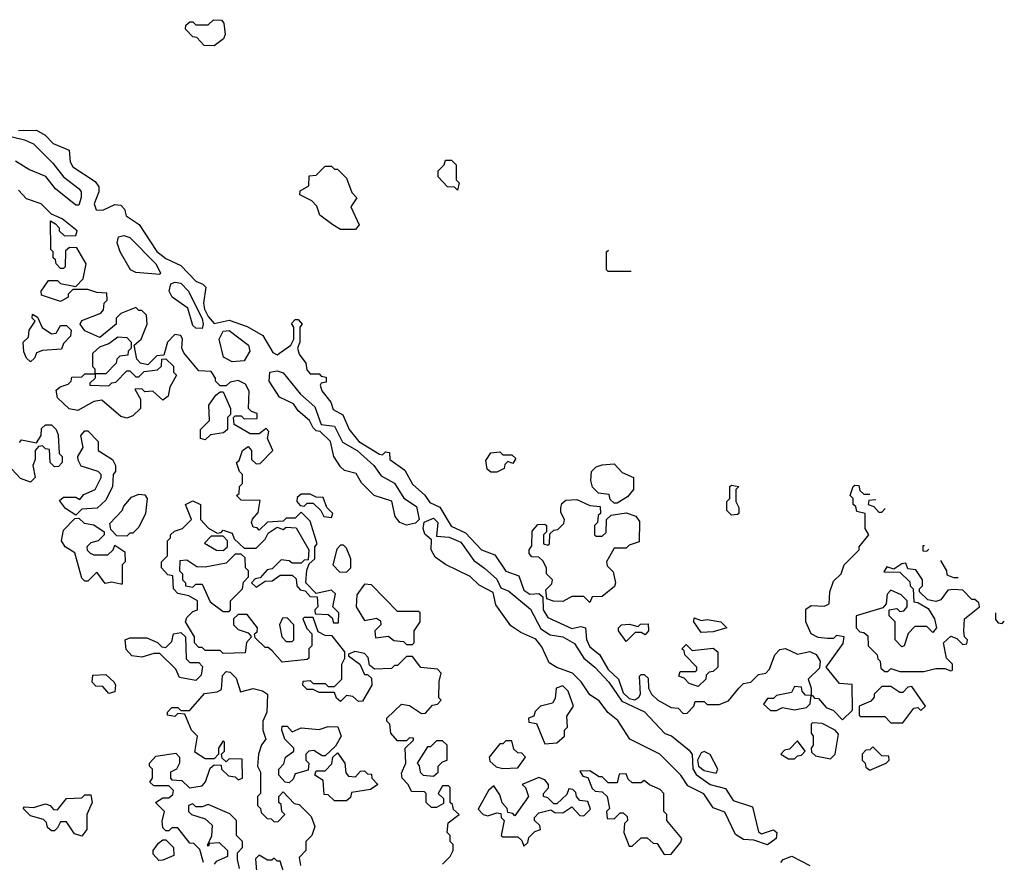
# Model space of a CAD drawing. Extents: x 2737310 to 2869991, y 870230 to 1012730.
# Tile 409 of 479: x 2740449 to 2743722, y 1007356 to 1010157. Entities that reach past the tile are written whole.
import ezdxf

# ---------------------------------------------------------------- set-up
doc = ezdxf.new("R2010")
doc.units = 0

msp = doc.modelspace()

# ---------------------------------------------------------------- linework, layer by layer
at = {"layer": '0CON02XD'}
for points in [[(2741095, 1010070), (2741061.7, 1010071.7), (2741038.3, 1010098.3), (2741025, 1010100), (2741000, 1010125), (2741001.7, 1010138.3), (2741015, 1010150), (2741025, 1010150), (2741035, 1010140), (2741075, 1010140), (2741093, 1010157), (2741120, 1010155), (2741127.5, 1010145), (2741131.7, 1010108.3), (2741126.4, 1010093.6), (2741095, 1010070)], [(2740445, 1009788.1), (2740505, 1009790), (2740533.3, 1009773.3), (2740560, 1009745), (2740613, 1009723), (2740616.7, 1009685), (2740625, 1009667.5), (2740699.3, 1009619.3), (2740711.7, 1009601.7), (2740712.5, 1009585), (2740696.2, 1009545), (2740703.3, 1009525), (2740725, 1009524.3), (2740765, 1009542.5), (2740785, 1009540), (2740797, 1009527), (2740802.5, 1009505), (2740846.4, 1009476.4), (2740905, 1009386.7), (2740935, 1009363.3), (2740985, 1009340), (2741035, 1009287.5), (2741058.3, 1009278.3), (2741067.5, 1009267.5), (2741060, 1009215), (2741063.5, 1009195), (2741075, 1009170), (2741095, 1009147.5), (2741145, 1009158), (2741205, 1009136.7), (2741256.7, 1009106.7), (2741290.7, 1009050.7), (2741305, 1009043.3), (2741350, 1009075), (2741360, 1009095), (2741360, 1009135), (2741353, 1009147), (2741365, 1009160), (2741375, 1009160), (2741387.5, 1009145), (2741380, 1009135), (2741380, 1009085), (2741372.5, 1009065), (2741377.5, 1009045), (2741400, 1009015), (2741403, 1008993), (2741415, 1008980), (2741445, 1008980), (2741451.7, 1008971.7), (2741468.3, 1008968.3), (2741468.3, 1008951.7), (2741451.7, 1008948.3), (2741448.3, 1008941.7), (2741453.6, 1008923.6), (2741483.3, 1008885), (2741490.7, 1008860.7), (2741523.3, 1008843.3), (2741543.8, 1008795), (2741576.7, 1008755), (2741645, 1008712.5), (2741655, 1008710), (2741665, 1008720), (2741678.3, 1008718.3), (2741680, 1008695), (2741729.3, 1008659.3), (2741755, 1008612.5), (2741796.2, 1008576.2), (2741812.3, 1008552.3), (2741845.9, 1008535.9), (2741883.1, 1008473.1), (2741930.8, 1008450.8), (2741984.2, 1008394.2), (2742028.3, 1008378.3), (2742065, 1008323.3), (2742108.3, 1008308.3), (2742125, 1008260), (2742145, 1008247.5), (2742175, 1008250), (2742188.3, 1008238.3), (2742188.8, 1008195), (2742205, 1008170), (2742285, 1008133.3), (2742315, 1008140), (2742330, 1008135), (2742333.3, 1008096.7), (2742345, 1008072.5), (2742376.4, 1008046.4), (2742405, 1007996.7), (2742440, 1007965), (2742455, 1007918.8), (2742475, 1007900), (2742493.6, 1007896.4), (2742507.5, 1007905), (2742512.5, 1007915), (2742510, 1007975), (2742515, 1007980), (2742525, 1007980), (2742538.3, 1007968.3), (2742540, 1007935), (2742550, 1007915), (2742570, 1007895), (2742615, 1007870), (2742638.3, 1007868.3), (2742655, 1007850), (2742668.3, 1007851.7), (2742690, 1007875), (2742695, 1007890), (2742725, 1007890), (2742735, 1007880), (2742775, 1007880), (2742805, 1007892.5), (2742840, 1007935), (2742855, 1007950), (2742880, 1007955), (2742905, 1007980), (2742930, 1007985), (2742941.7, 1007998.3), (2742960, 1008045), (2742976.4, 1008063.6), (2742995, 1008066.7), (2743035, 1008047.5), (2743076.4, 1008056.4), (2743096.4, 1008046.4), (2743110, 1008025), (2743108.3, 1008001.7), (2743070, 1007965), (2743080, 1007935), (2743080, 1007910), (2743061.7, 1007911.7), (2743050, 1007925), (2743048.3, 1007938.3), (2743025, 1007940), (2743015, 1007920), (2742965, 1007910), (2742955, 1007900), (2742935, 1007900), (2742921.7, 1007881.7), (2742945, 1007860), (2742965, 1007860), (2742985, 1007870), (2743025, 1007862.5), (2743065, 1007870), (2743077, 1007883), (2743080, 1007910), (2743085, 1007910), (2743091.7, 1007901.7), (2743105, 1007900), (2743130.7, 1007870.7), (2743155, 1007860), (2743185, 1007830), (2743218.3, 1007861.7), (2743217, 1007947), (2743175, 1007950), (2743130, 1008005), (2743187, 1008083), (2743190, 1008105), (2743165, 1008110), (2743155, 1008100), (2743135, 1008100), (2743103.6, 1008103.6), (2743080, 1008115), (2743062.5, 1008155), (2743063, 1008197), (2743080.7, 1008209.3), (2743125, 1008207.5), (2743140, 1008215), (2743142.5, 1008255), (2743155, 1008290), (2743180, 1008315), (2743190, 1008345), (2743240, 1008395), (2743240, 1008405), (2743272.5, 1008445), (2743260, 1008465), (2743260, 1008515), (2743231.7, 1008521.7), (2743228.3, 1008538.3), (2743220, 1008545), (2743220, 1008565), (2743210, 1008575), (2743220, 1008605), (2743225, 1008610), (2743238.3, 1008608.3), (2743241.7, 1008591.7), (2743255, 1008580), (2743275.8, 1008580)], [(2740387, 1009777), (2740465, 1009758), (2740495, 1009743.8), (2740559.5, 1009679.5), (2740594.1, 1009634.1), (2740646.7, 1009595), (2740653.3, 1009585), (2740653.6, 1009566.4), (2740645, 1009540)], [(2740645, 1009540), (2740635, 1009540), (2740567.5, 1009595), (2740536.1, 1009636.1), (2740479.3, 1009659.3), (2740435, 1009686.7)], [(2741905, 1009590), (2741895, 1009600), (2741871.7, 1009601.7), (2741840, 1009635), (2741840, 1009655), (2741860, 1009675), (2741865, 1009690), (2741885, 1009690), (2741900, 1009675), (2741900, 1009625), (2741910, 1009615), (2741905, 1009590)], [(2741565, 1009460), (2741515, 1009460), (2741490, 1009475), (2741447, 1009507), (2741437, 1009537), (2741420, 1009555), (2741380, 1009575), (2741381.7, 1009588.3), (2741410, 1009605), (2741411.7, 1009638.3), (2741435, 1009640), (2741465, 1009670), (2741485, 1009670), (2741495, 1009660), (2741505, 1009660), (2741535, 1009630), (2741553, 1009583), (2741570, 1009565), (2741550, 1009535), (2741577.5, 1009475), (2741565, 1009460)], [(2741220, 1008855), (2741210, 1008865), (2741211.7, 1008921.7), (2741200, 1008945), (2741175, 1008957.5), (2741148.3, 1008951.7), (2741135, 1008940), (2741115, 1008940), (2741100, 1008955), (2741100, 1008965), (2741085, 1008987.5), (2741045, 1008990), (2740995, 1009050), (2740987.5, 1009065), (2740990, 1009095), (2740985, 1009107.5), (2740965, 1009110), (2740940, 1009085), (2740928.3, 1009041.7), (2740905, 1009040), (2740875, 1009010), (2740850, 1009015), (2740838.3, 1009028.3), (2740830, 1009075), (2740852.5, 1009095), (2740872.5, 1009145), (2740870, 1009175), (2740855, 1009190), (2740845, 1009190), (2740835, 1009200), (2740785, 1009180), (2740770, 1009165), (2740770, 1009145), (2740715, 1009100), (2740665, 1009122.5), (2740650, 1009145), (2740655, 1009157.5), (2740718.3, 1009181.7), (2740727, 1009193), (2740730, 1009215), (2740740, 1009225), (2740738.3, 1009248.3), (2740705, 1009250), (2740675, 1009260), (2740625, 1009260), (2740610, 1009245), (2740610, 1009235), (2740585, 1009220), (2740521.7, 1009241.7), (2740520, 1009255), (2740545, 1009290), (2740575, 1009290), (2740585, 1009280), (2740635, 1009270), (2740660, 1009295), (2740670, 1009345), (2740638.3, 1009398.3), (2740615, 1009400), (2740601.7, 1009388.3), (2740600, 1009335), (2740595, 1009330), (2740585, 1009330), (2740570, 1009345), (2740568.3, 1009358.3), (2740560, 1009365), (2740560, 1009385), (2740552.5, 1009392.5), (2740551.7, 1009488.3), (2740568.3, 1009478.3), (2740580, 1009465), (2740580, 1009455), (2740598.3, 1009438.3), (2740635, 1009440), (2740640, 1009455), (2740590, 1009495), (2740555, 1009510), (2740520, 1009545), (2740471.7, 1009561.7), (2740445, 1009590)], [(2740915, 1009310), (2740835, 1009316.7), (2740817.5, 1009325), (2740783.3, 1009385), (2740773.3, 1009415), (2740777.5, 1009435), (2740795, 1009440), (2740815, 1009433.3), (2740901.2, 1009345), (2740917.5, 1009315), (2740915, 1009310)], [(2742482.1, 1009320), (2742405, 1009320), (2742400, 1009325), (2742400, 1009385), (2742406, 1009391)], [(2741055, 1009130), (2741035, 1009131.2), (2741025, 1009140), (2741008.3, 1009198.3), (2740956.2, 1009235), (2740946.2, 1009255), (2740951.2, 1009278.8), (2740966.1, 1009283.9), (2740985, 1009281.2), (2741010, 1009255), (2741055, 1009162.5), (2741059.2, 1009145), (2741055, 1009130)], [(2740485, 1009020), (2740471.7, 1009031.7), (2740463, 1009053), (2740460, 1009085), (2740478.3, 1009101.7), (2740480, 1009125), (2740500, 1009155), (2740490, 1009165), (2740491.7, 1009178.3), (2740508.3, 1009168.3), (2740523.6, 1009133.6), (2740555, 1009112.5), (2740570, 1009115), (2740585, 1009140), (2740605, 1009140), (2740620, 1009125), (2740617.5, 1009105), (2740595, 1009080), (2740588.3, 1009061.7), (2740525, 1009057.5), (2740505, 1009050), (2740498.3, 1009031.7), (2740485, 1009020)], [(2741155, 1009020), (2741126.7, 1009035), (2741112, 1009095), (2741125, 1009122), (2741145, 1009124), (2741210, 1009075), (2741213.8, 1009055), (2741195, 1009023.3), (2741155, 1009020)], [(2740735, 1008980), (2740700, 1008980), (2740700, 1008995), (2740692.5, 1009002.5), (2740691.7, 1009048.3), (2740715, 1009070), (2740745, 1009080), (2740775, 1009102.5), (2740805, 1009100), (2740820, 1009085), (2740820, 1009065), (2740810, 1009055), (2740808.3, 1009041.7), (2740781.7, 1009038.3), (2740771.7, 1009028.3), (2740770, 1009015), (2740735, 1008980)], [(2740805, 1008832.5), (2740785, 1008837.5), (2740721.7, 1008891.7), (2740695, 1008887.5), (2740641.7, 1008858.3), (2740613, 1008863), (2740575, 1008900), (2740570, 1008925), (2740583, 1008937), (2740610, 1008945), (2740620, 1008955), (2740621.7, 1008968.3), (2740655, 1008970), (2740665, 1008980), (2740700, 1008980), (2740700, 1008965), (2740681.7, 1008948.3), (2740681.7, 1008941.7), (2740745, 1008940), (2740755, 1008950), (2740768.3, 1008951.7), (2740805, 1008990), (2740815, 1008990), (2740835, 1008970), (2740845, 1008970), (2740863, 1008987), (2740907, 1008993), (2740920, 1009005), (2740921.7, 1009028.3), (2740935, 1009030), (2740960, 1009005), (2740960, 1008985), (2740970, 1008975), (2740947.5, 1008935), (2740942.5, 1008905), (2740925, 1008892.5), (2740891.7, 1008921.7), (2740865, 1008920), (2740855, 1008930), (2740831.7, 1008928.3), (2740850, 1008895), (2740850, 1008865), (2740825, 1008840), (2740805, 1008832.5)], [(2741735, 1008476.7), (2741712.5, 1008485), (2741696.7, 1008505), (2741686.4, 1008556.4), (2741627.5, 1008575), (2741585, 1008617.5), (2741568, 1008648), (2741528.3, 1008658.3), (2741515, 1008670), (2741493.3, 1008705), (2741482.5, 1008755), (2741448.3, 1008788.3), (2741435, 1008790), (2741425, 1008800), (2741412.5, 1008825), (2741375, 1008856.7), (2741359.5, 1008879.5), (2741312.3, 1008902.3), (2741278.8, 1008955), (2741280, 1008985), (2741305, 1008990), (2741325, 1008982.5), (2741382, 1008912), (2741430.5, 1008870.5), (2741451.7, 1008811.7), (2741495, 1008806.2), (2741522, 1008752), (2741571.2, 1008725), (2741626.2, 1008675), (2741650.5, 1008640.5), (2741695, 1008616.7), (2741726.1, 1008566.1), (2741768.3, 1008538.3), (2741777.5, 1008495), (2741765, 1008483.3), (2741735, 1008476.7)], [(2741065, 1008760), (2741050, 1008765), (2741050, 1008795), (2741080, 1008825), (2741077.5, 1008875), (2741100.7, 1008909.3), (2741115, 1008920), (2741125, 1008920), (2741150, 1008865), (2741150, 1008845), (2741140, 1008835), (2741140, 1008795), (2741126.4, 1008783.6), (2741083, 1008777), (2741065, 1008760)], [(2741855, 1007350), (2741880, 1007375), (2741890, 1007395), (2741890, 1007415), (2741880, 1007425), (2741880, 1007445), (2741870, 1007455), (2741873, 1007487), (2741910, 1007515), (2741891.7, 1007531.7), (2741888.3, 1007548.3), (2741880, 1007555), (2741880, 1007605), (2741875, 1007610), (2741855, 1007610), (2741840, 1007585), (2741858.3, 1007568.3), (2741858.3, 1007551.7), (2741835, 1007537.5), (2741818.3, 1007538.3), (2741800, 1007555), (2741800, 1007585), (2741795, 1007590), (2741751.7, 1007591.7), (2741740, 1007615), (2741720, 1007635), (2741718.3, 1007651.7), (2741732.5, 1007685), (2741730, 1007735), (2741758.3, 1007761.7), (2741758.3, 1007768.3), (2741745, 1007770), (2741735, 1007760), (2741705, 1007760), (2741682.5, 1007785), (2741680, 1007815), (2741670, 1007825), (2741670, 1007835), (2741718.3, 1007881.7), (2741745, 1007877.5), (2741785, 1007850), (2741798.3, 1007851.7), (2741821.7, 1007878.3), (2741838.3, 1007881.7), (2741850, 1007895), (2741842.5, 1007902.5), (2741843.3, 1007956.7), (2741850, 1007985), (2741838.3, 1007998.3), (2741783, 1008003), (2741755, 1008040), (2741735, 1008040), (2741705, 1008010), (2741695, 1008010), (2741685, 1008000), (2741628.3, 1007998.3), (2741611.7, 1008011.7), (2741607, 1008037), (2741595, 1008050), (2741563, 1008057), (2741541.7, 1008048.3), (2741541.7, 1008041.7), (2741580, 1008015), (2741595, 1007980), (2741605, 1007980), (2741618.3, 1007968.3), (2741620, 1007945), (2741588.3, 1007891.7), (2741575, 1007890), (2741557, 1007907), (2741535, 1007910), (2741515, 1007890), (2741501.7, 1007901.7), (2741495, 1007920), (2741445, 1007920), (2741425, 1007930), (2741405, 1007930), (2741390, 1007945), (2741391.7, 1007958.3), (2741415, 1007960), (2741425, 1007950), (2741465, 1007950), (2741475, 1007940), (2741495, 1007940), (2741520, 1007965), (2741520, 1008015), (2741530, 1008035), (2741530, 1008055), (2741488.3, 1008108.3), (2741465, 1008110), (2741441.7, 1008121.7), (2741425, 1008170), (2741395, 1008170), (2741390, 1008165), (2741403, 1008133), (2741420, 1008115), (2741420, 1008075), (2741410, 1008065), (2741410, 1008035), (2741405, 1008030), (2741321.7, 1008021.7), (2741288.3, 1008058.3), (2741275, 1008070), (2741265, 1008070), (2741231.7, 1008101.7), (2741230, 1008115), (2741238.3, 1008121.7), (2741240, 1008135), (2741205, 1008180), (2741175, 1008180), (2741160, 1008165), (2741160, 1008145), (2741175, 1008130), (2741208.3, 1008118.3), (2741220, 1008105), (2741203, 1008087), (2741198.3, 1008051.7), (2741125, 1008050), (2741115, 1008060), (2741065, 1008060), (2741055, 1008070), (2741045, 1008070), (2741030, 1008085), (2741030, 1008105), (2741000, 1008155), (2741005, 1008170), (2741025, 1008190), (2741040, 1008195), (2741040, 1008225), (2741011.7, 1008241.7), (2740975, 1008250), (2740960, 1008265), (2740958.3, 1008308.3), (2740941.7, 1008311.7), (2740920, 1008335), (2740920, 1008355), (2740940, 1008375), (2740940, 1008425), (2740950, 1008435), (2740950, 1008445), (2740963.3, 1008456.7), (2740990, 1008465), (2741020, 1008495), (2741000, 1008545), (2741025, 1008557.5), (2741050, 1008545), (2741050, 1008495), (2741077, 1008467), (2741105, 1008450), (2741118.3, 1008451.7), (2741125, 1008460), (2741155, 1008450), (2741161.7, 1008431.7), (2741195, 1008400), (2741235, 1008400), (2741265, 1008430), (2741275, 1008450), (2741305, 1008470), (2741325, 1008462.5), (2741335, 1008470), (2741368.3, 1008468.3), (2741410, 1008395), (2741408.3, 1008361.7), (2741395, 1008360), (2741385, 1008350), (2741355, 1008350), (2741345, 1008357.5), (2741318.3, 1008361.7), (2741288.3, 1008331.7), (2741271.7, 1008328.3), (2741248.3, 1008301.7), (2741231.7, 1008298.3), (2741220, 1008285), (2741235, 1008270), (2741265, 1008290), (2741288.3, 1008291.7), (2741315, 1008310), (2741355, 1008310), (2741368.3, 1008298.3), (2741370, 1008275), (2741381.7, 1008261.7), (2741398.3, 1008258.3), (2741415, 1008240), (2741438.3, 1008238.3), (2741440, 1008205), (2741430, 1008195), (2741431.7, 1008181.7), (2741475, 1008180), (2741488.3, 1008168.3), (2741491.7, 1008151.7), (2741508.3, 1008151.7), (2741510, 1008185), (2741490, 1008205), (2741498.3, 1008248.3), (2741485, 1008260), (2741435, 1008250), (2741400, 1008285), (2741403, 1008327), (2741411.7, 1008348.3), (2741430, 1008365), (2741430, 1008405), (2741437.5, 1008415), (2741415, 1008490), (2741385, 1008520), (2741365, 1008500), (2741335, 1008500), (2741325, 1008490), (2741273, 1008487), (2741245, 1008460), (2741238.3, 1008468.3), (2741225, 1008470), (2741220, 1008485), (2741223, 1008497), (2741241.7, 1008518.3), (2741248.3, 1008558.3), (2741185, 1008560), (2741170, 1008575), (2741178.3, 1008581.7), (2741180, 1008605), (2741190, 1008615), (2741190, 1008645), (2741180, 1008655), (2741170, 1008685), (2741178.3, 1008691.7), (2741190, 1008725), (2741208.3, 1008738.3), (2741220, 1008725), (2741220, 1008695), (2741235, 1008680), (2741248.3, 1008681.7), (2741290, 1008725), (2741272.5, 1008765), (2741277.5, 1008787.5), (2741268.3, 1008798.3), (2741245, 1008780), (2741215, 1008780), (2741161.7, 1008811.7), (2741160, 1008835), (2741165, 1008840), (2741185, 1008840), (2741195, 1008830), (2741238.3, 1008831.7), (2741238.3, 1008848.3), (2741220, 1008855)], [(2740448.3, 1008751.7), (2740455, 1008760), (2740505, 1008750), (2740520, 1008775), (2740521.7, 1008798.3), (2740535, 1008810), (2740555, 1008810), (2740570, 1008795), (2740577, 1008777), (2740580, 1008715), (2740590, 1008705), (2740590, 1008685), (2740578.3, 1008671.7), (2740565, 1008670), (2740550, 1008685), (2740548.3, 1008728.3), (2740535, 1008730), (2740525, 1008740), (2740511.7, 1008738.3), (2740500, 1008725), (2740500, 1008695), (2740492.5, 1008675), (2740500, 1008635), (2740485, 1008620)], [(2740635, 1008510), (2740601.7, 1008531.7), (2740581.7, 1008558.3), (2740595, 1008570), (2740635, 1008570), (2740648.3, 1008561.7), (2740661.7, 1008578.3), (2740700, 1008595), (2740720, 1008635), (2740720, 1008645), (2740710, 1008655), (2740653.3, 1008673.3), (2740643, 1008693), (2740642.5, 1008705), (2740660, 1008735), (2740652.5, 1008775), (2740665, 1008790), (2740675, 1008790), (2740710, 1008755), (2740710, 1008725), (2740757.5, 1008695), (2740767.5, 1008675), (2740767.5, 1008655), (2740760, 1008645), (2740757.5, 1008605), (2740735, 1008560), (2740707, 1008533), (2740655, 1008530), (2740635, 1008510)], [(2742035, 1008652.5), (2742015, 1008652.5), (2742003, 1008663), (2741998.3, 1008691.7), (2742015, 1008717.5), (2742045, 1008720), (2742055, 1008710), (2742085, 1008710), (2742098.3, 1008698.3), (2742088.3, 1008681.7), (2742071.7, 1008688.3), (2742061.7, 1008678.3), (2742060, 1008665), (2742035, 1008652.5)], [(2740485, 1008620), (2740451.7, 1008631.7), (2740408.3, 1008678.3)], [(2742435, 1008550), (2742425, 1008550), (2742411.7, 1008561.7), (2742408.3, 1008578.3), (2742373, 1008583), (2742353, 1008603), (2742347.5, 1008625), (2742350, 1008655), (2742365, 1008670), (2742385, 1008677.5), (2742425, 1008680), (2742451.7, 1008651.7), (2742490, 1008635), (2742490, 1008595), (2742469.3, 1008570.7), (2742435, 1008550)], [(2742815, 1008510), (2742800, 1008525), (2742800, 1008555), (2742810, 1008565), (2742810, 1008605), (2742815, 1008610), (2742840, 1008605), (2742830, 1008595), (2742830, 1008555), (2742840, 1008535), (2742840, 1008515), (2742835, 1008512.5), (2742815, 1008510)], [(2740805, 1008440), (2740771.7, 1008441.7), (2740751.7, 1008461.7), (2740748.3, 1008481.7), (2740790, 1008525), (2740795, 1008540), (2740820.7, 1008569.3), (2740845, 1008580), (2740865, 1008577.5), (2740872.5, 1008565), (2740867.5, 1008515), (2740845, 1008470), (2740825, 1008450), (2740815, 1008450), (2740805, 1008440)], [(2741485, 1008502.5), (2741490, 1008515), (2741470, 1008535), (2741458.3, 1008568.3), (2741435, 1008570), (2741415, 1008580), (2741385, 1008580), (2741371.7, 1008568.3), (2741370, 1008555), (2741381.7, 1008541.7), (2741395, 1008540), (2741405, 1008550), (2741425, 1008550), (2741450, 1008525), (2741460, 1008505), (2741485, 1008502.5)], [(2742345, 1008220), (2742325, 1008240), (2742285, 1008240), (2742255, 1008222.5), (2742223.6, 1008223.6), (2742201.7, 1008231.7), (2742198.3, 1008261.7), (2742218.3, 1008281.7), (2742220, 1008295), (2742200, 1008315), (2742200, 1008335), (2742188.3, 1008358.3), (2742175, 1008370), (2742151.7, 1008371.7), (2742142.5, 1008382.5), (2742142.5, 1008395), (2742151.7, 1008408.3), (2742153, 1008457), (2742171.7, 1008478.3), (2742195, 1008480), (2742200, 1008475), (2742200, 1008455), (2742190, 1008445), (2742190, 1008415), (2742205, 1008410), (2742210, 1008415), (2742211.7, 1008448.3), (2742225, 1008460), (2742238.3, 1008461.7), (2742258.3, 1008481.7), (2742260, 1008495), (2742248.3, 1008518.3), (2742247.5, 1008535), (2742251.7, 1008548.3), (2742265, 1008560), (2742301.7, 1008561.7), (2742345, 1008542.5), (2742378.3, 1008538.3), (2742380, 1008515), (2742371.7, 1008508.3), (2742370, 1008485), (2742360, 1008475), (2742360, 1008445), (2742365, 1008440), (2742385, 1008440), (2742398.3, 1008451.7), (2742400, 1008495), (2742415, 1008510), (2742465, 1008517.5), (2742497, 1008507), (2742509.3, 1008489.3), (2742508.3, 1008421.7), (2742475, 1008410), (2742465, 1008400), (2742425, 1008400), (2742400, 1008355), (2742401.7, 1008341.7), (2742421.7, 1008321.7), (2742430, 1008285), (2742427, 1008273), (2742385, 1008240), (2742351.7, 1008238.3), (2742345, 1008220)], [(2743295.5, 1008561.3), (2743271.7, 1008558.3), (2743270, 1008545), (2743288.3, 1008538.3), (2743305, 1008520), (2743315, 1008520), (2743326.8, 1008531.8)], [(2740790, 1008280), (2740785, 1008280), (2740755, 1008287.5), (2740733, 1008283), (2740705, 1008320), (2740675, 1008290), (2740665, 1008290), (2740655, 1008300), (2740632.5, 1008385), (2740600, 1008405), (2740587.5, 1008425), (2740595, 1008460), (2740631.7, 1008498.3), (2740645, 1008500), (2740663, 1008483), (2740695, 1008477.5), (2740730, 1008455), (2740730, 1008445), (2740710, 1008425), (2740685, 1008417.5), (2740672.5, 1008405), (2740673, 1008393), (2740683, 1008383), (2740695, 1008377.5), (2740741.7, 1008378.3), (2740760, 1008395), (2740765, 1008410), (2740798.3, 1008388.3), (2740800, 1008355), (2740790, 1008345), (2740790, 1008280)], [(2742935, 1007413.8), (2742889.3, 1007429.3), (2742855, 1007431.2), (2742828.3, 1007448.3), (2742793, 1007523), (2742755, 1007536.7), (2742723, 1007583), (2742670.5, 1007610.5), (2742646.7, 1007645), (2742577.5, 1007715), (2742477.5, 1007765), (2742437.7, 1007827.7), (2742404.1, 1007854.1), (2742375, 1007892.5), (2742345, 1007912.5), (2742315.8, 1007955.8), (2742286.7, 1007985), (2742235, 1008003.8), (2742209.5, 1008019.5), (2742185, 1008072.5), (2742165, 1008097.5), (2742115, 1008120), (2742082.3, 1008142.3), (2742031.7, 1008211.7), (2742023, 1008253), (2741977, 1008277), (2741946.1, 1008306.1), (2741865, 1008346.2), (2741830.5, 1008370.5), (2741816.7, 1008395), (2741817.5, 1008427.5), (2741796.4, 1008446.4), (2741790, 1008465), (2741793.3, 1008486.7), (2741825, 1008500), (2741839.2, 1008485), (2741835, 1008440), (2741877, 1008437), (2741915, 1008420), (2741958.8, 1008358.8), (2741994.1, 1008334.1), (2742035, 1008296.7), (2742048.3, 1008268.3), (2742075, 1008256.7), (2742147, 1008197), (2742182, 1008132), (2742212.3, 1008112.3), (2742255, 1008105.7), (2742293.2, 1008083.2), (2742324.3, 1008034.3), (2742361.2, 1008005), (2742408, 1007955), (2742451.2, 1007891.2), (2742525.8, 1007855.8), (2742594.1, 1007784.1), (2742615.8, 1007775.8), (2742675, 1007728.8), (2742684.4, 1007714.4), (2742686.5, 1007666.5), (2742698.1, 1007648.1), (2742744.1, 1007614.1), (2742795, 1007601.2), (2742821.4, 1007561.4), (2742885, 1007540), (2742905, 1007456.7), (2742915, 1007450), (2742955, 1007463.8), (2742966, 1007455), (2742964, 1007435), (2742935, 1007413.8)], [(2741125, 1008392.5), (2741140, 1008405), (2741140, 1008425), (2741125, 1008440), (2741085, 1008440), (2741063, 1008417), (2741103, 1008393), (2741125, 1008392.5)], [(2741535, 1008320), (2741550, 1008335), (2741550, 1008365), (2741535, 1008400), (2741525, 1008410), (2741515, 1008410), (2741503, 1008397), (2741490, 1008345), (2741511.7, 1008321.7), (2741535, 1008320)], [(2743457.3, 1008408.3), (2743451.7, 1008408.3), (2743451.7, 1008391.7), (2743465, 1008390), (2743470.6, 1008395.7), (2743469.8, 1008396.5)], [(2741145, 1008190), (2741150, 1008195), (2741150, 1008225), (2741190, 1008265), (2741193, 1008287), (2741210, 1008305), (2741210, 1008325), (2741200, 1008335), (2741198.3, 1008368.3), (2741185, 1008380), (2741165, 1008380), (2741135, 1008350), (2741065, 1008337.5), (2741038.3, 1008338.3), (2741005, 1008360), (2740981.7, 1008358.3), (2740980, 1008325), (2740990, 1008315), (2740990, 1008295), (2741000, 1008285), (2741000, 1008275), (2741025, 1008270), (2741035, 1008280), (2741055, 1008280), (2741081.7, 1008221.7), (2741125, 1008190), (2741145, 1008190)], [(2743455, 1007990), (2743495, 1008000), (2743525, 1008000), (2743545, 1007992.5), (2743550, 1007995), (2743550, 1008015), (2743530, 1008035), (2743520, 1008085), (2743545, 1008107.5), (2743565, 1008100), (2743585, 1008080), (2743598.3, 1008081.7), (2743600, 1008095), (2743590, 1008105), (2743587.5, 1008125), (2743590, 1008165), (2743640, 1008205), (2743638.3, 1008218.3), (2743625, 1008230), (2743615, 1008230), (2743585, 1008260), (2743555, 1008262.5), (2743535, 1008260), (2743511.7, 1008228.3), (2743495, 1008222.5), (2743468.3, 1008228.3), (2743440, 1008255), (2743440, 1008265), (2743450, 1008275), (2743450, 1008295), (2743428.3, 1008328.3), (2743401.7, 1008331.7), (2743395, 1008350), (2743381.7, 1008348.3), (2743355, 1008330), (2743331.7, 1008338.3), (2743321.7, 1008321.7), (2743375, 1008320), (2743408.3, 1008288.3), (2743410, 1008275), (2743420, 1008265), (2743421.7, 1008221.7), (2743435, 1008220), (2743469.3, 1008199.3), (2743490, 1008165), (2743497.5, 1008135), (2743485, 1008120), (2743465, 1008140), (2743425, 1008140), (2743403, 1008117), (2743390, 1008075), (2743381.7, 1008071.7), (2743360, 1008095), (2743360, 1008155), (2743340, 1008175), (2743340, 1008195), (2743365, 1008200), (2743375, 1008190), (2743388.3, 1008191.7), (2743400, 1008205), (2743400, 1008225), (2743380, 1008245), (2743345, 1008260), (2743333, 1008247), (2743330, 1008215), (2743318.3, 1008201.7), (2743230, 1008175), (2743230, 1008135), (2743241.7, 1008121.7), (2743255, 1008120), (2743268.3, 1008108.3), (2743270, 1008075), (2743300, 1008045), (2743301.7, 1008031.7), (2743310, 1008025), (2743311.7, 1008001.7), (2743325, 1007990), (2743335, 1007990), (2743345, 1008000), (2743375, 1007990), (2743455, 1007990)], [(2743509.8, 1008358.6), (2743530, 1008325), (2743531.7, 1008311.7), (2743553, 1008303), (2743569.5, 1008302.1)], [(2741755, 1008080), (2741760, 1008085), (2741760, 1008125), (2741780, 1008155), (2741780, 1008185), (2741775, 1008190), (2741705, 1008190), (2741618.3, 1008278.3), (2741595, 1008280), (2741570, 1008245), (2741567.5, 1008205), (2741595, 1008160), (2741635, 1008167.5), (2741648.3, 1008158.3), (2741650, 1008145), (2741630, 1008125), (2741631.7, 1008101.7), (2741675, 1008107.5), (2741693, 1008093), (2741725, 1008090), (2741735, 1008080), (2741755, 1008080)], [(2743692.9, 1008185.4), (2743693, 1008163), (2743701.7, 1008151.7), (2743715, 1008150), (2743722.5, 1008157.5)], [(2741355, 1008090), (2741360, 1008095), (2741360, 1008145), (2741338.3, 1008168.3), (2741323, 1008167), (2741312.5, 1008145), (2741320, 1008105), (2741335, 1008090), (2741355, 1008090)], [(2742465, 1008090), (2742440, 1008125), (2742440, 1008135), (2742450, 1008145), (2742475, 1008147.5), (2742505, 1008140), (2742513, 1008147), (2742538.3, 1008148.3), (2742540, 1008125), (2742528.3, 1008111.7), (2742515, 1008120), (2742495, 1008120), (2742465, 1008090)], [(2742715, 1008120), (2742690, 1008155), (2742691.7, 1008168.3), (2742715, 1008160), (2742735, 1008162.5), (2742780, 1008155), (2742800, 1008135), (2742755, 1008122.5), (2742715, 1008120)], [(2741035, 1007960), (2740980.7, 1007970.7), (2740968.3, 1007998.3), (2740915, 1008050), (2740895, 1008050), (2740855, 1008037.5), (2740821.7, 1008041.7), (2740803, 1008063), (2740800, 1008095), (2740815, 1008102.5), (2740871.7, 1008101.7), (2740907, 1008087), (2740921.7, 1008071.7), (2740935, 1008070), (2740955, 1008090), (2740960, 1008115), (2740985, 1008120), (2741000, 1008105), (2741002.5, 1008032.5), (2741015, 1008020), (2741045, 1008020), (2741057, 1008007), (2741051.7, 1007978.3), (2741035, 1007960)], [(2742705, 1007940), (2742675, 1007950), (2742658.3, 1007968.3), (2742640, 1007975), (2742645, 1007990), (2742695, 1007990), (2742700, 1007995), (2742700, 1008005), (2742660, 1008045), (2742658.3, 1008058.3), (2742650, 1008065), (2742665, 1008080), (2742685, 1008060), (2742755, 1008067.5), (2742770, 1008055), (2742770, 1008005), (2742755, 1007990), (2742741.7, 1007988.3), (2742731.7, 1007978.3), (2742730, 1007965), (2742705, 1007940)], [(2740745, 1007917.5), (2740725, 1007940), (2740701.7, 1007941.7), (2740690, 1007955), (2740691.7, 1007978.3), (2740735, 1007980), (2740762.5, 1007955), (2740767.5, 1007945), (2740765, 1007922.5), (2740745, 1007917.5)], [(2741060, 1007355), (2741048.3, 1007398.3), (2741028.3, 1007418.3), (2741015, 1007420), (2740975, 1007470), (2740955, 1007470), (2740945, 1007460), (2740935, 1007460), (2740925, 1007470), (2740923, 1007493), (2740930, 1007525), (2740900, 1007555), (2740925, 1007570), (2740945, 1007570), (2740958.3, 1007581.7), (2740960, 1007595), (2740945, 1007610), (2740895, 1007610), (2740881.7, 1007621.7), (2740890, 1007635), (2740890, 1007665), (2740880, 1007675), (2740880, 1007685), (2740901.7, 1007708.3), (2740968.3, 1007718.3), (2740980, 1007705), (2740980, 1007685), (2740970, 1007665), (2740950, 1007655), (2740950, 1007635), (2740955, 1007630), (2740988.3, 1007628.3), (2741013, 1007603), (2741055, 1007610), (2741067, 1007623), (2741081.7, 1007668.3), (2741095, 1007680), (2741118.3, 1007678.3), (2741120, 1007665), (2741143, 1007643), (2741165, 1007640), (2741175, 1007630), (2741190, 1007635), (2741188.3, 1007698.3), (2741145, 1007700), (2741135, 1007690), (2741121.7, 1007701.7), (2741120, 1007715), (2741130, 1007725), (2741130, 1007755), (2741125, 1007760), (2741110, 1007735), (2741110, 1007715), (2741095, 1007700), (2741065, 1007700), (2741031.7, 1007721.7), (2741040, 1007775), (2741020, 1007795), (2740998.3, 1007848.3), (2740975, 1007850), (2740965, 1007840), (2740940, 1007845), (2740940, 1007855), (2740955, 1007870), (2740975, 1007870), (2740985, 1007860), (2741015, 1007860), (2741017.5, 1007865), (2741063, 1007917), (2741105, 1007922.5), (2741119.3, 1007930.7), (2741123, 1007977), (2741135, 1007990), (2741148.3, 1007988.3), (2741168.3, 1007968.3), (2741183, 1007923), (2741225, 1007933.3), (2741256.4, 1007926.4), (2741272.5, 1007915), (2741270, 1007855), (2741257.5, 1007825), (2741257.5, 1007795), (2741267.5, 1007765), (2741253.3, 1007746.7), (2741242.5, 1007715), (2741240, 1007675), (2741250, 1007655), (2741250, 1007585), (2741240, 1007575), (2741240, 1007545), (2741250, 1007535), (2741251.7, 1007521.7), (2741271.7, 1007501.7), (2741285, 1007500), (2741295, 1007490), (2741308.3, 1007491.7), (2741330, 1007515), (2741320, 1007525), (2741318.3, 1007548.3), (2741310, 1007555), (2741310, 1007575), (2741325, 1007590), (2741361.7, 1007551.7), (2741378.3, 1007548.3), (2741418.3, 1007508.3), (2741430, 1007475), (2741420, 1007445), (2741400, 1007425), (2741400, 1007395), (2741378.3, 1007371.7), (2741382.5, 1007345)], [(2742195, 1007750), (2742235, 1007752.5), (2742260, 1007775), (2742260, 1007795), (2742270, 1007805), (2742268.3, 1007841.7), (2742290, 1007875), (2742272.5, 1007925), (2742255, 1007942.5), (2742232.5, 1007935), (2742229.3, 1007900.7), (2742220, 1007885), (2742180, 1007875), (2742163, 1007857), (2742158.3, 1007841.7), (2742140, 1007835), (2742141.7, 1007821.7), (2742167, 1007817), (2742195, 1007750)], [(2743385, 1007820), (2743421.7, 1007868.3), (2743435, 1007870), (2743445, 1007860), (2743460, 1007875), (2743415, 1007940), (2743401.7, 1007938.3), (2743385, 1007920), (2743375, 1007920), (2743345, 1007940), (2743315, 1007940), (2743290, 1007915), (2743290, 1007905), (2743278.3, 1007891.7), (2743240, 1007875), (2743240, 1007845), (2743245, 1007840), (2743325, 1007840), (2743345, 1007820), (2743385, 1007820)], [(2743145, 1007700), (2743160, 1007715), (2743171.7, 1007781.7), (2743160, 1007795), (2743117, 1007817), (2743085, 1007820), (2743080, 1007815), (2743080, 1007785), (2743087.5, 1007775), (2743087.5, 1007745), (2743080, 1007735), (2743081.7, 1007721.7), (2743095, 1007710), (2743145, 1007700)], [(2741345, 1007620), (2741331.7, 1007621.7), (2741310, 1007645), (2741310, 1007665), (2741327, 1007683), (2741332.5, 1007705), (2741360, 1007725), (2741360, 1007735), (2741330, 1007765), (2741320, 1007795), (2741321.7, 1007808.3), (2741338.3, 1007808.3), (2741355, 1007790), (2741385, 1007802.5), (2741445, 1007797.5), (2741475, 1007807.5), (2741506.4, 1007806.4), (2741517.5, 1007775), (2741498.3, 1007741.7), (2741465, 1007710), (2741455, 1007710), (2741427, 1007727), (2741410, 1007725), (2741400, 1007715), (2741400, 1007695), (2741410, 1007685), (2741408.3, 1007661.7), (2741365, 1007650), (2741358.3, 1007631.7), (2741345, 1007620)], [(2741825, 1007642.5), (2741840, 1007655), (2741840, 1007675), (2741855, 1007690), (2741870, 1007695), (2741870, 1007745), (2741855, 1007760), (2741835, 1007760), (2741815, 1007740), (2741805, 1007740), (2741770, 1007685), (2741777, 1007677), (2741780, 1007655), (2741790, 1007645), (2741825, 1007642.5)], [(2742055, 1007667.5), (2742105, 1007670), (2742130, 1007705), (2742118.3, 1007718.3), (2742105, 1007720), (2742091.7, 1007731.7), (2742085, 1007760), (2742065, 1007760), (2742055, 1007750), (2742045, 1007750), (2742010, 1007705), (2742011.7, 1007691.7), (2742033, 1007673), (2742055, 1007667.5)], [(2743025, 1007700), (2743035, 1007710), (2743048.3, 1007711.7), (2743060, 1007725), (2743035, 1007760), (2743008.3, 1007731.7), (2742991.7, 1007728.3), (2742980, 1007715), (2743005, 1007700), (2743025, 1007700)], [(2741535, 1007560), (2741495, 1007560), (2741475, 1007580), (2741461.7, 1007581.7), (2741458.3, 1007628.3), (2741430, 1007645), (2741435, 1007660), (2741465, 1007660), (2741487, 1007683), (2741490, 1007705), (2741505, 1007720), (2741530, 1007685), (2741533, 1007653), (2741541.7, 1007641.7), (2741565, 1007640), (2741581.7, 1007658.3), (2741595, 1007660), (2741605, 1007650), (2741618.3, 1007648.3), (2741620, 1007635), (2741640, 1007615), (2741615, 1007597.5), (2741551.7, 1007588.3), (2741548.3, 1007571.7), (2741535, 1007560)], [(2742765, 1007652.5), (2742770, 1007665), (2742744, 1007714), (2742725, 1007723.8), (2742715, 1007720), (2742702.7, 1007695), (2742705.8, 1007675), (2742725, 1007661.4), (2742765, 1007652.5)], [(2743275, 1007662.5), (2743330, 1007685), (2743340, 1007695), (2743338.3, 1007708.3), (2743315, 1007710), (2743285, 1007740), (2743275, 1007730), (2743261.7, 1007728.3), (2743250, 1007715), (2743250, 1007695), (2743260, 1007685), (2743261.7, 1007671.7), (2743275, 1007662.5)], [(2742591.7, 1007381.7), (2742615, 1007382.5), (2742647, 1007423), (2742650, 1007435), (2742600, 1007495), (2742600, 1007515), (2742590, 1007525), (2742590, 1007585), (2742578.3, 1007598.3), (2742543, 1007613), (2742525, 1007627.5), (2742515, 1007620), (2742485, 1007620), (2742471.7, 1007631.7), (2742465, 1007650), (2742441.7, 1007648.3), (2742435, 1007620), (2742405, 1007620), (2742385, 1007640), (2742375, 1007640), (2742345, 1007660), (2742311.7, 1007658.3), (2742321.7, 1007641.7), (2742338.3, 1007638.3), (2742351.7, 1007601.7), (2742362.5, 1007592.5), (2742385, 1007590), (2742402.5, 1007575), (2742410, 1007535), (2742400, 1007525), (2742401.7, 1007501.7), (2742425, 1007500), (2742445, 1007520), (2742455, 1007520), (2742468.3, 1007508.3), (2742470, 1007495), (2742460, 1007485), (2742457.5, 1007455), (2742475, 1007410), (2742485, 1007410), (2742515, 1007437.5), (2742535, 1007437.5), (2742555, 1007420), (2742568.3, 1007418.3), (2742591.7, 1007381.7)], [(2742125, 1007410), (2742138.3, 1007421.7), (2742141.7, 1007438.3), (2742161.7, 1007458.3), (2742180, 1007465), (2742178.3, 1007478.3), (2742160, 1007495), (2742160, 1007505), (2742175, 1007520), (2742215, 1007530), (2742228.3, 1007521.7), (2742255, 1007520), (2742285, 1007540), (2742311.7, 1007511.7), (2742325, 1007510), (2742347, 1007533), (2742338.3, 1007558.3), (2742311.7, 1007561.7), (2742300, 1007575), (2742298.3, 1007588.3), (2742288.3, 1007598.3), (2742275, 1007600), (2742268.3, 1007581.7), (2742235, 1007550), (2742225, 1007550), (2742205, 1007570), (2742190, 1007575), (2742190, 1007585), (2742207, 1007603), (2742207.5, 1007615), (2742195, 1007630), (2742175, 1007637.5), (2742120, 1007615), (2742130, 1007605), (2742140, 1007575), (2742095, 1007510), (2742088.3, 1007518.3), (2742071.7, 1007521.7), (2742070, 1007535), (2742053, 1007553), (2742045, 1007580), (2742025, 1007610), (2742007.5, 1007595), (2741973, 1007533), (2741990, 1007515), (2742005, 1007510), (2742035, 1007520), (2742048.3, 1007518.3), (2742050, 1007505), (2742060, 1007495), (2742050, 1007445), (2742055, 1007440), (2742105, 1007440), (2742118.3, 1007428.3), (2742125, 1007410)], [(2740655, 1007442.5), (2740630.7, 1007450.7), (2740605, 1007490), (2740585, 1007490), (2740575, 1007470), (2740565, 1007460), (2740555, 1007460), (2740541.7, 1007471.7), (2740538.3, 1007488.3), (2740528.3, 1007498.3), (2740485, 1007510), (2740460, 1007535), (2740465, 1007540), (2740495, 1007537.5), (2740535, 1007550), (2740550, 1007545), (2740561.7, 1007531.7), (2740575, 1007530), (2740605, 1007567.5), (2740655, 1007570), (2740665, 1007580), (2740685, 1007580), (2740690, 1007555), (2740672.5, 1007515), (2740672.5, 1007465), (2740655, 1007442.5)], [(2741180, 1007335), (2741172.5, 1007365), (2741173, 1007387), (2741190, 1007405), (2741190, 1007425), (2741170, 1007445), (2741170, 1007495), (2741147, 1007517), (2741075, 1007547.5), (2741055, 1007540), (2741035, 1007540), (2741025, 1007550), (2741010, 1007545), (2741010, 1007525), (2741020, 1007515), (2741065, 1007500), (2741088.8, 1007478.8), (2741087, 1007443), (2741071.7, 1007411.7), (2741078.3, 1007411.7), (2741080, 1007420), (2741111.7, 1007421.7), (2741140, 1007395), (2741140, 1007375), (2741101.7, 1007358.3), (2741095, 1007350)], [(2740911.7, 1007361.7), (2740893, 1007383), (2740892.5, 1007395), (2740910.7, 1007419.3), (2740925, 1007430), (2740935, 1007430), (2740960, 1007405), (2740961.7, 1007378.3), (2740925, 1007362.5), (2740911.7, 1007361.7)], [(2741333, 1007303), (2741315, 1007360), (2741305, 1007360), (2741295, 1007370), (2741287, 1007363), (2741273, 1007363), (2741245, 1007380), (2741232.5, 1007367.5), (2741237, 1007313)], [(2742980, 1007355), (2742986.7, 1007365), (2743015.7, 1007375.7), (2743075.7, 1007345.7)]]:
    msp.add_lwpolyline(points, dxfattribs=at)

doc.saveas('drawing.dxf')
